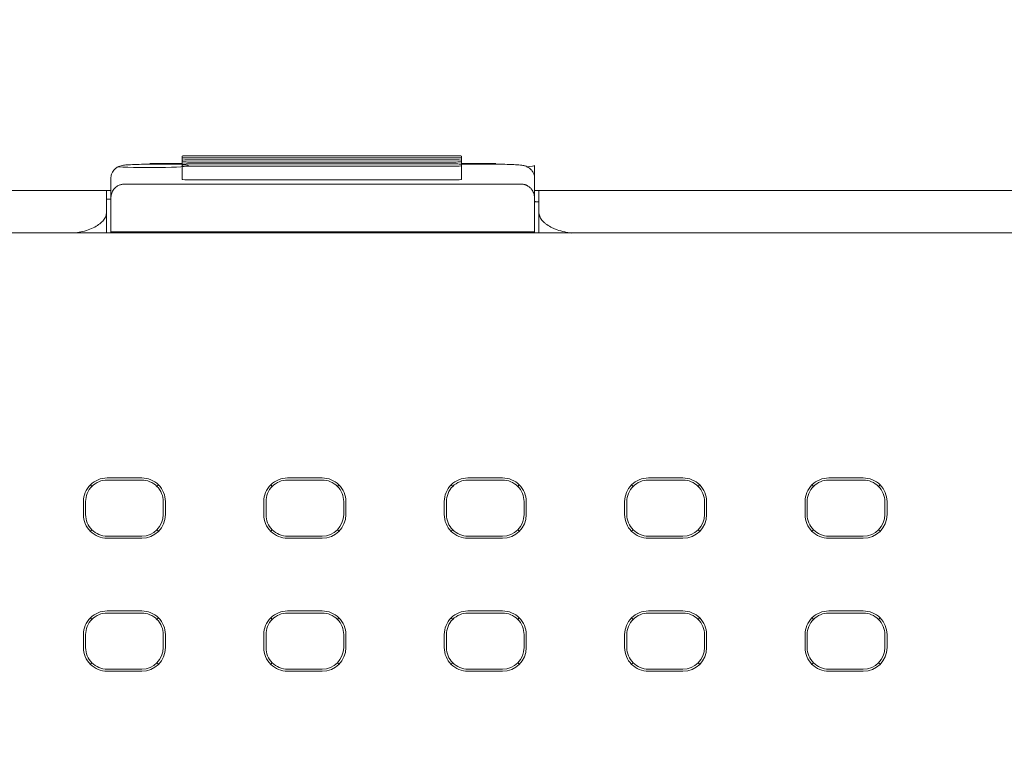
# Model space of a CAD drawing. Header units: millimetres. Extents: x -1114 to 1396, y -630 to 631.
# Tile 333 of 656: x -442 to -419, y 485 to 502. Entities that reach past the tile are written whole.
import ezdxf

# ---------------------------------------------------------------- set-up
doc = ezdxf.new("R2010")
doc.units = ezdxf.units.MM
doc.header["$MEASUREMENT"] = 0

msp = doc.modelspace()

# ---------------------------------------------------------------- linework, layer by layer
at = {"lineweight": 18}
for points, knots in [([(1038.9843, -629.7647), (1038.9843, -629.7647), (-1111.4882, -629.7647), (-1111.4882, -629.7647), (-1111.4882, -629.7647), (-1111.4882, -629.7647), (-1111.4882, 630.7883), (-1111.4882, 630.7883), (-1111.4882, 630.7883), (-1111.4882, 630.7883), (1038.9843, 630.7883), (1038.9843, 630.7883)], [0, 0, 0, 0, 0.3333333, 0.3333333, 0.3333333, 0.3333333, 0.6666667, 0.6666667, 0.6666667, 0.6666667, 1, 1, 1, 1]), ([(-437.6456, 498.7459), (-437.6987, 498.7459), (-437.7496, 498.7448), (-437.7871, 498.7428), (-437.7871, 498.7428), (-437.8246, 498.7409), (-437.8456, 498.7382), (-437.8456, 498.7354)], [0, 0, 0, 0, 0.5, 0.5, 0.5, 0.5, 1, 1, 1, 1]), ([(-437.8456, 498.704), (-437.8456, 498.7013), (-437.8246, 498.6986), (-437.7871, 498.6966), (-437.7871, 498.6966), (-437.7496, 498.6947), (-437.6987, 498.6936), (-437.6456, 498.6936)], [0, 0, 0, 0, 0.5, 0.5, 0.5, 0.5, 1, 1, 1, 1]), ([(-437.6456, 498.6512), (-437.6987, 498.6512), (-437.7496, 498.6501), (-437.7871, 498.6481), (-437.7871, 498.6481), (-437.8246, 498.6462), (-437.8456, 498.6435), (-437.8456, 498.6407)], [0, 0, 0, 0, 0.5, 0.5, 0.5, 0.5, 1, 1, 1, 1]), ([(-437.8456, 498.6093), (-437.8456, 498.6066), (-437.8246, 498.6039), (-437.7871, 498.6019), (-437.7871, 498.6019), (-437.7496, 498.6), (-437.6987, 498.5989), (-437.6456, 498.5989)], [0, 0, 0, 0, 0.5, 0.5, 0.5, 0.5, 1, 1, 1, 1]), ([(-431.3709, 498.7354), (-431.3709, 498.7382), (-431.3919, 498.7409), (-431.4294, 498.7428), (-431.4294, 498.7428), (-431.467, 498.7448), (-431.5178, 498.7459), (-431.5709, 498.7459)], [0, 0, 0, 0, 0.5, 0.5, 0.5, 0.5, 1, 1, 1, 1]), ([(-431.5709, 498.6936), (-431.5178, 498.6936), (-431.467, 498.6947), (-431.4294, 498.6966), (-431.4294, 498.6966), (-431.3919, 498.6986), (-431.3709, 498.7013), (-431.3709, 498.704)], [0, 0, 0, 0, 0.5, 0.5, 0.5, 0.5, 1, 1, 1, 1]), ([(-431.3709, 498.6407), (-431.3709, 498.6435), (-431.3919, 498.6462), (-431.4294, 498.6481), (-431.4294, 498.6481), (-431.467, 498.6501), (-431.5178, 498.6512), (-431.5709, 498.6512)], [0, 0, 0, 0, 0.5, 0.5, 0.5, 0.5, 1, 1, 1, 1]), ([(-431.5709, 498.5989), (-431.5178, 498.5989), (-431.467, 498.6), (-431.4294, 498.6019), (-431.4294, 498.6019), (-431.3919, 498.6039), (-431.3709, 498.6066), (-431.3709, 498.6093)], [0, 0, 0, 0, 0.5, 0.5, 0.5, 0.5, 1, 1, 1, 1]), ([(-438.5995, 498.5484), (-438.6449, 498.5484), (-438.689, 498.5481), (-438.7324, 498.5476), (-438.7324, 498.5476), (-438.8086, 498.5467), (-438.8828, 498.5451), (-438.9491, 498.5427), (-438.9491, 498.5427), (-439.0181, 498.5401), (-439.0785, 498.5367), (-439.1266, 498.5331), (-439.1266, 498.5331), (-439.1671, 498.5301), (-439.1987, 498.5269), (-439.2375, 498.5193), (-439.2375, 498.5193), (-439.254, 498.5161), (-439.2718, 498.5121), (-439.2932, 498.5043), (-439.2932, 498.5043), (-439.3107, 498.498), (-439.3306, 498.4893), (-439.3499, 498.4779), (-439.3499, 498.4779), (-439.373, 498.4643), (-439.3953, 498.4469), (-439.4148, 498.4267), (-439.4148, 498.4267), (-439.4373, 498.4033), (-439.4562, 498.3762), (-439.4702, 498.3465), (-439.4702, 498.3465), (-439.4857, 498.314), (-439.4953, 498.2784), (-439.4984, 498.2427), (-439.4984, 498.2427), (-439.4991, 498.2341), (-439.4995, 498.2256), (-439.4995, 498.217)], [0, 0, 0, 0, 0.1, 0.1, 0.1, 0.1, 0.2, 0.2, 0.2, 0.2, 0.3, 0.3, 0.3, 0.3, 0.4, 0.4, 0.4, 0.4, 0.5, 0.5, 0.5, 0.5, 0.6, 0.6, 0.6, 0.6, 0.7, 0.7, 0.7, 0.7, 0.8, 0.8, 0.8, 0.8, 0.9, 0.9, 0.9, 0.9, 1, 1, 1, 1]), ([(-439.3257, 498.4887), (-439.0752, 498.4708), (-438.6197, 498.4645), (-438.2324, 498.4735), (-438.2324, 498.4735), (-437.8451, 498.4826), (-437.6312, 498.5046), (-437.7189, 498.5263), (-437.7189, 498.5263), (-437.8067, 498.548), (-438.1723, 498.5636), (-438.5964, 498.5637)], [0, 0, 0, 0, 0.3333333, 0.3333333, 0.3333333, 0.3333333, 0.6666667, 0.6666667, 0.6666667, 0.6666667, 1, 1, 1, 1]), ([(-437.6456, 498.5565), (-437.6987, 498.5565), (-437.7496, 498.5554), (-437.7871, 498.5534), (-437.7871, 498.5534), (-437.8246, 498.5515), (-437.8456, 498.5488), (-437.8456, 498.546)], [0, 0, 0, 0, 0.5, 0.5, 0.5, 0.5, 1, 1, 1, 1]), ([(-437.8456, 498.5146), (-437.8456, 498.5119), (-437.8246, 498.5092), (-437.7871, 498.5072), (-437.7871, 498.5072), (-437.7496, 498.5053), (-437.6987, 498.5042), (-437.6456, 498.5042)], [0, 0, 0, 0, 0.5, 0.5, 0.5, 0.5, 1, 1, 1, 1]), ([(-431.3709, 498.546), (-431.3709, 498.5488), (-431.3919, 498.5515), (-431.4294, 498.5534), (-431.4294, 498.5534), (-431.467, 498.5554), (-431.5178, 498.5565), (-431.5709, 498.5565)], [0, 0, 0, 0, 0.5, 0.5, 0.5, 0.5, 1, 1, 1, 1]), ([(-431.5709, 498.5042), (-431.5178, 498.5042), (-431.467, 498.5053), (-431.4294, 498.5072), (-431.4294, 498.5072), (-431.3919, 498.5092), (-431.3709, 498.5119), (-431.3709, 498.5146)], [0, 0, 0, 0, 0.5, 0.5, 0.5, 0.5, 1, 1, 1, 1]), ([(-429.6779, 498.217), (-429.6785, 498.2582), (-429.6859, 498.2963), (-429.7008, 498.3323), (-429.7008, 498.3323), (-429.712, 498.3594), (-429.7275, 498.3852), (-429.7461, 498.408), (-429.7461, 498.408), (-429.7618, 498.4273), (-429.7798, 498.4445), (-429.7993, 498.4591), (-429.7993, 498.4591), (-429.8161, 498.4717), (-429.8341, 498.4824), (-429.8516, 498.4908), (-429.8516, 498.4908), (-429.8665, 498.498), (-429.8812, 498.5035), (-429.8944, 498.5078), (-429.8944, 498.5078), (-429.9072, 498.5119), (-429.9186, 498.5147), (-429.9291, 498.5171), (-429.9291, 498.5171), (-429.9452, 498.5206), (-429.9591, 498.5229), (-429.9735, 498.5249), (-429.9735, 498.5249), (-430.0152, 498.5308), (-430.0609, 498.5345), (-430.1178, 498.5376), (-430.1178, 498.5376), (-430.1735, 498.5408), (-430.2401, 498.5434), (-430.313, 498.5452), (-430.313, 498.5452), (-430.3828, 498.547), (-430.4585, 498.548), (-430.5344, 498.5483), (-430.5344, 498.5483), (-430.5489, 498.5483), (-430.5633, 498.5484), (-430.5779, 498.5484)], [0, 0, 0, 0, 0.0909091, 0.0909091, 0.0909091, 0.0909091, 0.1818182, 0.1818182, 0.1818182, 0.1818182, 0.2727273, 0.2727273, 0.2727273, 0.2727273, 0.3636364, 0.3636364, 0.3636364, 0.3636364, 0.4545455, 0.4545455, 0.4545455, 0.4545455, 0.5454545, 0.5454545, 0.5454545, 0.5454545, 0.6363636, 0.6363636, 0.6363636, 0.6363636, 0.7272727, 0.7272727, 0.7272727, 0.7272727, 0.8181818, 0.8181818, 0.8181818, 0.8181818, 0.9090909, 0.9090909, 0.9090909, 0.9090909, 1, 1, 1, 1]), ([(-437.8456, 498.1965), (-437.8456, 498.1937), (-437.8246, 498.1911), (-437.7871, 498.1891), (-437.7871, 498.1891), (-437.7496, 498.1871), (-437.6987, 498.186), (-437.6456, 498.186)], [0, 0, 0, 0, 0.5, 0.5, 0.5, 0.5, 1, 1, 1, 1]), ([(-431.5709, 498.186), (-431.5178, 498.186), (-431.467, 498.1871), (-431.4294, 498.1891), (-431.4294, 498.1891), (-431.3919, 498.191), (-431.3709, 498.1937), (-431.3709, 498.1965)], [0, 0, 0, 0, 0.5, 0.5, 0.5, 0.5, 1, 1, 1, 1]), ([(-439.1995, 498.0851), (-439.21, 498.0848), (-439.2205, 498.0844), (-439.2308, 498.0834), (-439.2308, 498.0834), (-439.2414, 498.0822), (-439.2517, 498.0803), (-439.2616, 498.078), (-439.2616, 498.078), (-439.2722, 498.0755), (-439.2824, 498.0724), (-439.2919, 498.069), (-439.2919, 498.069), (-439.3045, 498.0645), (-439.3162, 498.0594), (-439.327, 498.0538), (-439.327, 498.0538), (-439.339, 498.0475), (-439.3499, 498.0408), (-439.36, 498.0338), (-439.36, 498.0338), (-439.3979, 498.0073), (-439.4238, 497.977), (-439.444, 497.946), (-439.444, 497.946), (-439.4633, 497.9162), (-439.4773, 497.8857), (-439.4856, 497.855), (-439.4856, 497.855), (-439.4946, 497.8216), (-439.497, 497.7879), (-439.4995, 497.7542)], [0, 0, 0, 0, 0.125, 0.125, 0.125, 0.125, 0.25, 0.25, 0.25, 0.25, 0.375, 0.375, 0.375, 0.375, 0.5, 0.5, 0.5, 0.5, 0.625, 0.625, 0.625, 0.625, 0.75, 0.75, 0.75, 0.75, 0.875, 0.875, 0.875, 0.875, 1, 1, 1, 1]), ([(-429.6779, 497.7541), (-429.6779, 497.7867), (-429.6822, 497.8189), (-429.691, 497.8508), (-429.691, 497.8508), (-429.6954, 497.8667), (-429.7009, 497.8825), (-429.7078, 497.8982), (-429.7078, 497.8982), (-429.7147, 497.9139), (-429.7229, 497.9294), (-429.7327, 497.9449), (-429.7327, 497.9449), (-429.7377, 497.9526), (-429.743, 497.9603), (-429.7489, 497.9679), (-429.7489, 497.9679), (-429.7547, 497.9756), (-429.7611, 497.9832), (-429.768, 497.9906), (-429.768, 497.9906), (-429.7749, 497.9981), (-429.7824, 498.0054), (-429.7905, 498.0126), (-429.7905, 498.0126), (-429.7986, 498.0197), (-429.8074, 498.0267), (-429.8169, 498.0334), (-429.8169, 498.0334), (-429.8265, 498.0401), (-429.8367, 498.0465), (-429.848, 498.0525), (-429.848, 498.0525), (-429.8537, 498.0555), (-429.8596, 498.0584), (-429.8658, 498.0611), (-429.8658, 498.0611), (-429.872, 498.0639), (-429.8784, 498.0665), (-429.8852, 498.0689), (-429.8852, 498.0689), (-429.8919, 498.0713), (-429.8989, 498.0736), (-429.9062, 498.0755), (-429.9062, 498.0755), (-429.9135, 498.0775), (-429.9211, 498.0793), (-429.9289, 498.0807), (-429.9289, 498.0807), (-429.9367, 498.0821), (-429.9447, 498.0832), (-429.9529, 498.084), (-429.9529, 498.084), (-429.9611, 498.0847), (-429.9695, 498.0851), (-429.9779, 498.0851)], [0, 0, 0, 0, 0.0714286, 0.0714286, 0.0714286, 0.0714286, 0.1428571, 0.1428571, 0.1428571, 0.1428571, 0.2142857, 0.2142857, 0.2142857, 0.2142857, 0.2857143, 0.2857143, 0.2857143, 0.2857143, 0.3571429, 0.3571429, 0.3571429, 0.3571429, 0.4285714, 0.4285714, 0.4285714, 0.4285714, 0.5, 0.5, 0.5, 0.5, 0.5714286, 0.5714286, 0.5714286, 0.5714286, 0.6428571, 0.6428571, 0.6428571, 0.6428571, 0.7142857, 0.7142857, 0.7142857, 0.7142857, 0.7857143, 0.7857143, 0.7857143, 0.7857143, 0.8571429, 0.8571429, 0.8571429, 0.8571429, 0.9285714, 0.9285714, 0.9285714, 0.9285714, 1, 1, 1, 1]), ([(-409.0932, 497.9363), (-409.5757, 497.9363), (-410.052, 497.9363), (-410.538, 497.9363), (-410.538, 497.9363), (-411.024, 497.9363), (-411.5198, 497.9363), (-411.9837, 497.9363), (-411.9837, 497.9363), (-412.4476, 497.9363), (-412.8796, 497.9363), (-413.3117, 497.9363), (-413.3117, 497.9363), (-418.6172, 497.9363), (-423.9255, 497.9363), (-429.2358, 497.9363), (-429.2358, 497.9363), (-429.3498, 497.9363), (-429.4639, 497.9363), (-429.5779, 497.9363)], [0, 0, 0, 0, 0.2, 0.2, 0.2, 0.2, 0.4, 0.4, 0.4, 0.4, 0.6, 0.6, 0.6, 0.6, 0.8, 0.8, 0.8, 0.8, 1, 1, 1, 1]), ([(-429.5779, 497.4363), (-429.5779, 497.4432), (-429.5779, 497.4501), (-429.5779, 497.4571), (-429.5779, 497.4571), (-429.5779, 497.6168), (-429.5779, 497.7765), (-429.5779, 497.9363)], [0, 0, 0, 0, 0.5, 0.5, 0.5, 0.5, 1, 1, 1, 1]), ([(-429.6779, 497.7541), (-429.6779, 497.4968), (-429.6779, 497.2394), (-429.6779, 496.982), (-429.6779, 496.982), (-429.6779, 496.982), (-429.6779, 496.982), (-429.6779, 496.982)], [0, 0, 0, 0, 0.5, 0.5, 0.5, 0.5, 1, 1, 1, 1]), ([(-429.6752, 497.6817), (-429.6679, 497.6812), (-429.661, 497.6808), (-429.6545, 497.6805), (-429.6545, 497.6805), (-429.6295, 497.679), (-429.6104, 497.6778), (-429.5974, 497.6771), (-429.5974, 497.6771), (-429.5942, 497.6769), (-429.5914, 497.6767), (-429.5889, 497.6766), (-429.5889, 497.6766), (-429.5865, 497.6764), (-429.5844, 497.6763), (-429.5828, 497.6762), (-429.5828, 497.6762), (-429.5796, 497.676), (-429.5779, 497.6759), (-429.5779, 497.6759)], [0, 0, 0, 0, 0.2, 0.2, 0.2, 0.2, 0.4, 0.4, 0.4, 0.4, 0.6, 0.6, 0.6, 0.6, 0.8, 0.8, 0.8, 0.8, 1, 1, 1, 1]), ([(-440.3274, 496.955), (-440.3098, 496.9575), (-440.2924, 496.9603), (-440.2752, 496.9632), (-440.2752, 496.9632), (-440.2489, 496.9678), (-440.223, 496.9728), (-440.1977, 496.9784), (-440.1977, 496.9784), (-440.1362, 496.9919), (-440.0777, 497.0083), (-440.0238, 497.0273), (-440.0238, 497.0273), (-439.9687, 497.0467), (-439.9184, 497.0687), (-439.8731, 497.0926), (-439.8731, 497.0926), (-439.8287, 497.1161), (-439.7891, 497.1414), (-439.7553, 497.1681), (-439.7553, 497.1681), (-439.7207, 497.1953), (-439.6921, 497.224), (-439.6686, 497.2535), (-439.6686, 497.2535), (-439.6455, 497.2827), (-439.6274, 497.3128), (-439.6168, 497.3432), (-439.6168, 497.3432), (-439.606, 497.374), (-439.6027, 497.4051), (-439.5995, 497.4363)], [0, 0, 0, 0, 0.125, 0.125, 0.125, 0.125, 0.25, 0.25, 0.25, 0.25, 0.375, 0.375, 0.375, 0.375, 0.5, 0.5, 0.5, 0.5, 0.625, 0.625, 0.625, 0.625, 0.75, 0.75, 0.75, 0.75, 0.875, 0.875, 0.875, 0.875, 1, 1, 1, 1]), ([(-429.5779, 497.4363), (-429.5779, 497.4053), (-429.5722, 497.3745), (-429.5607, 497.3439), (-429.5607, 497.3439), (-429.5579, 497.3363), (-429.5546, 497.3286), (-429.551, 497.321), (-429.551, 497.321), (-429.5474, 497.3134), (-429.5434, 497.3058), (-429.539, 497.2982), (-429.539, 497.2982), (-429.5303, 497.283), (-429.5202, 497.2682), (-429.5087, 497.2535), (-429.5087, 497.2535), (-429.4972, 497.2388), (-429.4843, 497.2244), (-429.4699, 497.2102), (-429.4699, 497.2102), (-429.4627, 497.2031), (-429.4552, 497.1961), (-429.4473, 497.1892), (-429.4473, 497.1892), (-429.4394, 497.1822), (-429.4311, 497.1753), (-429.4225, 497.1685), (-429.4225, 497.1685), (-429.3881, 497.1414), (-429.3487, 497.116), (-429.304, 497.0925), (-429.304, 497.0925), (-429.2817, 497.0807), (-429.258, 497.0693), (-429.233, 497.0585), (-429.233, 497.0585), (-429.2205, 497.053), (-429.2076, 497.0477), (-429.1945, 497.0426), (-429.1945, 497.0426), (-429.1814, 497.0375), (-429.168, 497.0325), (-429.1545, 497.0277), (-429.1545, 497.0277), (-429.1002, 497.0086), (-429.042, 496.9921), (-428.9798, 496.9784), (-428.9798, 496.9784), (-428.9643, 496.975), (-428.9484, 496.9718), (-428.9324, 496.9687), (-428.9324, 496.9687), (-428.9163, 496.9657), (-428.8999, 496.9628), (-428.8835, 496.9602), (-428.8835, 496.9602), (-428.8668, 496.9575), (-428.8499, 496.955), (-428.8329, 496.9528)], [0, 0, 0, 0, 0.0666667, 0.0666667, 0.0666667, 0.0666667, 0.1333333, 0.1333333, 0.1333333, 0.1333333, 0.2, 0.2, 0.2, 0.2, 0.2666667, 0.2666667, 0.2666667, 0.2666667, 0.3333333, 0.3333333, 0.3333333, 0.3333333, 0.4, 0.4, 0.4, 0.4, 0.4666667, 0.4666667, 0.4666667, 0.4666667, 0.5333333, 0.5333333, 0.5333333, 0.5333333, 0.6, 0.6, 0.6, 0.6, 0.6666667, 0.6666667, 0.6666667, 0.6666667, 0.7333333, 0.7333333, 0.7333333, 0.7333333, 0.8, 0.8, 0.8, 0.8, 0.8666667, 0.8666667, 0.8666667, 0.8666667, 0.9333333, 0.9333333, 0.9333333, 0.9333333, 1, 1, 1, 1]), ([(-439.5839, 491.2785), (-439.7297, 491.2785), (-439.8697, 491.2205), (-439.9728, 491.1174), (-439.9728, 491.1174), (-440.076, 491.0142), (-440.1339, 490.8743), (-440.1339, 490.7284)], [0, 0, 0, 0, 0.5, 0.5, 0.5, 0.5, 1, 1, 1, 1]), ([(-439.5839, 491.2284), (-439.7165, 491.2284), (-439.8436, 491.1757), (-439.9374, 491.082), (-439.9374, 491.082), (-440.0312, 490.9882), (-440.0839, 490.861), (-440.0839, 490.7284)], [0, 0, 0, 0, 0.5, 0.5, 0.5, 0.5, 1, 1, 1, 1]), ([(-438.2338, 490.7284), (-438.2338, 490.8743), (-438.2917, 491.0142), (-438.3949, 491.1174), (-438.3949, 491.1174), (-438.4981, 491.2205), (-438.638, 491.2785), (-438.7839, 491.2785)], [0, 0, 0, 0, 0.5, 0.5, 0.5, 0.5, 1, 1, 1, 1]), ([(-438.2839, 490.7284), (-438.2839, 490.861), (-438.3365, 490.9882), (-438.4303, 491.082), (-438.4303, 491.082), (-438.5241, 491.1757), (-438.6512, 491.2284), (-438.7839, 491.2284)], [0, 0, 0, 0, 0.5, 0.5, 0.5, 0.5, 1, 1, 1, 1]), ([(-435.403, 491.2785), (-435.5489, 491.2785), (-435.6888, 491.2205), (-435.792, 491.1174), (-435.792, 491.1174), (-435.8951, 491.0142), (-435.9531, 490.8743), (-435.9531, 490.7284)], [0, 0, 0, 0, 0.5, 0.5, 0.5, 0.5, 1, 1, 1, 1]), ([(-435.403, 491.2284), (-435.5356, 491.2284), (-435.6628, 491.1757), (-435.7566, 491.082), (-435.7566, 491.082), (-435.8503, 490.9882), (-435.903, 490.861), (-435.903, 490.7284)], [0, 0, 0, 0, 0.5, 0.5, 0.5, 0.5, 1, 1, 1, 1]), ([(-434.0529, 490.7284), (-434.0529, 490.8743), (-434.1109, 491.0142), (-434.214, 491.1174), (-434.214, 491.1174), (-434.3172, 491.2205), (-434.4571, 491.2785), (-434.603, 491.2785)], [0, 0, 0, 0, 0.5, 0.5, 0.5, 0.5, 1, 1, 1, 1]), ([(-434.103, 490.7284), (-434.103, 490.861), (-434.1557, 490.9882), (-434.2494, 491.082), (-434.2494, 491.082), (-434.3432, 491.1757), (-434.4704, 491.2284), (-434.603, 491.2284)], [0, 0, 0, 0, 0.5, 0.5, 0.5, 0.5, 1, 1, 1, 1]), ([(-431.2221, 491.2785), (-431.368, 491.2785), (-431.5079, 491.2205), (-431.6111, 491.1174), (-431.6111, 491.1174), (-431.7143, 491.0142), (-431.7722, 490.8743), (-431.7722, 490.7284)], [0, 0, 0, 0, 0.5, 0.5, 0.5, 0.5, 1, 1, 1, 1]), ([(-431.2221, 491.2284), (-431.3548, 491.2284), (-431.4819, 491.1757), (-431.5757, 491.082), (-431.5757, 491.082), (-431.6695, 490.9882), (-431.7221, 490.861), (-431.7221, 490.7284)], [0, 0, 0, 0, 0.5, 0.5, 0.5, 0.5, 1, 1, 1, 1]), ([(-429.8721, 490.7284), (-429.8721, 490.8743), (-429.93, 491.0142), (-430.0332, 491.1174), (-430.0332, 491.1174), (-430.1363, 491.2205), (-430.2763, 491.2785), (-430.4221, 491.2785)], [0, 0, 0, 0, 0.5, 0.5, 0.5, 0.5, 1, 1, 1, 1]), ([(-429.9221, 490.7284), (-429.9221, 490.861), (-429.9748, 490.9882), (-430.0686, 491.082), (-430.0686, 491.082), (-430.1624, 491.1757), (-430.2895, 491.2284), (-430.4221, 491.2284)], [0, 0, 0, 0, 0.5, 0.5, 0.5, 0.5, 1, 1, 1, 1]), ([(-427.0413, 491.2785), (-427.1872, 491.2785), (-427.3271, 491.2205), (-427.4302, 491.1174), (-427.4302, 491.1174), (-427.5334, 491.0142), (-427.5914, 490.8743), (-427.5914, 490.7284)], [0, 0, 0, 0, 0.5, 0.5, 0.5, 0.5, 1, 1, 1, 1]), ([(-427.0413, 491.2284), (-427.1739, 491.2284), (-427.3011, 491.1757), (-427.3948, 491.082), (-427.3948, 491.082), (-427.4886, 490.9882), (-427.5413, 490.861), (-427.5413, 490.7284)], [0, 0, 0, 0, 0.5, 0.5, 0.5, 0.5, 1, 1, 1, 1]), ([(-425.6912, 490.7284), (-425.6912, 490.8743), (-425.7492, 491.0142), (-425.8523, 491.1174), (-425.8523, 491.1174), (-425.9555, 491.2205), (-426.0954, 491.2785), (-426.2413, 491.2785)], [0, 0, 0, 0, 0.5, 0.5, 0.5, 0.5, 1, 1, 1, 1]), ([(-425.7413, 490.7284), (-425.7413, 490.861), (-425.794, 490.9882), (-425.8877, 491.082), (-425.8877, 491.082), (-425.9815, 491.1757), (-426.1087, 491.2284), (-426.2413, 491.2284)], [0, 0, 0, 0, 0.5, 0.5, 0.5, 0.5, 1, 1, 1, 1]), ([(-422.8604, 491.2785), (-423.0063, 491.2785), (-423.1462, 491.2205), (-423.2494, 491.1174), (-423.2494, 491.1174), (-423.3525, 491.0142), (-423.4105, 490.8743), (-423.4105, 490.7284)], [0, 0, 0, 0, 0.5, 0.5, 0.5, 0.5, 1, 1, 1, 1]), ([(-422.8604, 491.2284), (-422.993, 491.2284), (-423.1202, 491.1757), (-423.214, 491.082), (-423.214, 491.082), (-423.3078, 490.9882), (-423.3604, 490.861), (-423.3604, 490.7284)], [0, 0, 0, 0, 0.5, 0.5, 0.5, 0.5, 1, 1, 1, 1]), ([(-421.5104, 490.7284), (-421.5104, 490.8743), (-421.5683, 491.0142), (-421.6715, 491.1174), (-421.6715, 491.1174), (-421.7746, 491.2205), (-421.9145, 491.2785), (-422.0604, 491.2785)], [0, 0, 0, 0, 0.5, 0.5, 0.5, 0.5, 1, 1, 1, 1]), ([(-421.5604, 490.7284), (-421.5604, 490.861), (-421.6131, 490.9882), (-421.7069, 491.082), (-421.7069, 491.082), (-421.8006, 491.1757), (-421.9278, 491.2284), (-422.0604, 491.2284)], [0, 0, 0, 0, 0.5, 0.5, 0.5, 0.5, 1, 1, 1, 1]), ([(-440.1339, 490.4284), (-440.1339, 490.2825), (-440.076, 490.1426), (-439.9728, 490.0395), (-439.9728, 490.0395), (-439.8697, 489.9363), (-439.7297, 489.8783), (-439.5839, 489.8783)], [0, 0, 0, 0, 0.5, 0.5, 0.5, 0.5, 1, 1, 1, 1]), ([(-440.0839, 490.4284), (-440.0839, 490.2958), (-440.0312, 490.1686), (-439.9374, 490.0749), (-439.9374, 490.0749), (-439.8436, 489.9811), (-439.7165, 489.9284), (-439.5839, 489.9284)], [0, 0, 0, 0, 0.5, 0.5, 0.5, 0.5, 1, 1, 1, 1]), ([(-435.9531, 490.4284), (-435.9531, 490.2825), (-435.8951, 490.1426), (-435.792, 490.0395), (-435.792, 490.0395), (-435.6888, 489.9363), (-435.5489, 489.8783), (-435.403, 489.8783)], [0, 0, 0, 0, 0.5, 0.5, 0.5, 0.5, 1, 1, 1, 1]), ([(-435.903, 490.4284), (-435.903, 490.2958), (-435.8503, 490.1686), (-435.7566, 490.0749), (-435.7566, 490.0749), (-435.6628, 489.9811), (-435.5356, 489.9284), (-435.403, 489.9284)], [0, 0, 0, 0, 0.5, 0.5, 0.5, 0.5, 1, 1, 1, 1]), ([(-431.7722, 490.4284), (-431.7722, 490.2825), (-431.7143, 490.1426), (-431.6111, 490.0395), (-431.6111, 490.0395), (-431.5079, 489.9363), (-431.368, 489.8783), (-431.2221, 489.8783)], [0, 0, 0, 0, 0.5, 0.5, 0.5, 0.5, 1, 1, 1, 1]), ([(-431.7221, 490.4284), (-431.7221, 490.2958), (-431.6695, 490.1686), (-431.5757, 490.0749), (-431.5757, 490.0749), (-431.4819, 489.9811), (-431.3548, 489.9284), (-431.2221, 489.9284)], [0, 0, 0, 0, 0.5, 0.5, 0.5, 0.5, 1, 1, 1, 1]), ([(-427.5914, 490.4284), (-427.5914, 490.2825), (-427.5334, 490.1426), (-427.4302, 490.0395), (-427.4302, 490.0395), (-427.3271, 489.9363), (-427.1872, 489.8783), (-427.0413, 489.8783)], [0, 0, 0, 0, 0.5, 0.5, 0.5, 0.5, 1, 1, 1, 1]), ([(-427.5413, 490.4284), (-427.5413, 490.2958), (-427.4886, 490.1686), (-427.3948, 490.0749), (-427.3948, 490.0749), (-427.3011, 489.9811), (-427.1739, 489.9284), (-427.0413, 489.9284)], [0, 0, 0, 0, 0.5, 0.5, 0.5, 0.5, 1, 1, 1, 1]), ([(-423.4105, 490.4284), (-423.4105, 490.2825), (-423.3525, 490.1426), (-423.2494, 490.0395), (-423.2494, 490.0395), (-423.1462, 489.9363), (-423.0063, 489.8783), (-422.8604, 489.8783)], [0, 0, 0, 0, 0.5, 0.5, 0.5, 0.5, 1, 1, 1, 1]), ([(-423.3604, 490.4284), (-423.3604, 490.2958), (-423.3078, 490.1686), (-423.214, 490.0749), (-423.214, 490.0749), (-423.1202, 489.9811), (-422.993, 489.9284), (-422.8604, 489.9284)], [0, 0, 0, 0, 0.5, 0.5, 0.5, 0.5, 1, 1, 1, 1]), ([(-439.5839, 488.196), (-439.7297, 488.196), (-439.8697, 488.138), (-439.9728, 488.0349), (-439.9728, 488.0349), (-440.076, 487.9317), (-440.1339, 487.7918), (-440.1339, 487.6459)], [0, 0, 0, 0, 0.5, 0.5, 0.5, 0.5, 1, 1, 1, 1]), ([(-439.5839, 488.1459), (-439.7165, 488.1459), (-439.8436, 488.0932), (-439.9374, 487.9995), (-439.9374, 487.9995), (-440.0312, 487.9057), (-440.0839, 487.7785), (-440.0839, 487.6459)], [0, 0, 0, 0, 0.5, 0.5, 0.5, 0.5, 1, 1, 1, 1]), ([(-438.2338, 487.6459), (-438.2338, 487.7918), (-438.2917, 487.9317), (-438.3949, 488.0349), (-438.3949, 488.0349), (-438.4981, 488.138), (-438.638, 488.196), (-438.7839, 488.196)], [0, 0, 0, 0, 0.5, 0.5, 0.5, 0.5, 1, 1, 1, 1]), ([(-438.2839, 487.6459), (-438.2839, 487.7785), (-438.3365, 487.9057), (-438.4303, 487.9995), (-438.4303, 487.9995), (-438.5241, 488.0932), (-438.6512, 488.1459), (-438.7839, 488.1459)], [0, 0, 0, 0, 0.5, 0.5, 0.5, 0.5, 1, 1, 1, 1]), ([(-435.403, 488.196), (-435.5489, 488.196), (-435.6888, 488.138), (-435.792, 488.0349), (-435.792, 488.0349), (-435.8951, 487.9317), (-435.9531, 487.7918), (-435.9531, 487.6459)], [0, 0, 0, 0, 0.5, 0.5, 0.5, 0.5, 1, 1, 1, 1]), ([(-435.403, 488.1459), (-435.5356, 488.1459), (-435.6628, 488.0932), (-435.7566, 487.9995), (-435.7566, 487.9995), (-435.8503, 487.9057), (-435.903, 487.7785), (-435.903, 487.6459)], [0, 0, 0, 0, 0.5, 0.5, 0.5, 0.5, 1, 1, 1, 1]), ([(-434.0529, 487.6459), (-434.0529, 487.7918), (-434.1109, 487.9317), (-434.214, 488.0349), (-434.214, 488.0349), (-434.3172, 488.138), (-434.4571, 488.196), (-434.603, 488.196)], [0, 0, 0, 0, 0.5, 0.5, 0.5, 0.5, 1, 1, 1, 1]), ([(-434.103, 487.6459), (-434.103, 487.7785), (-434.1557, 487.9057), (-434.2494, 487.9995), (-434.2494, 487.9995), (-434.3432, 488.0932), (-434.4704, 488.1459), (-434.603, 488.1459)], [0, 0, 0, 0, 0.5, 0.5, 0.5, 0.5, 1, 1, 1, 1]), ([(-431.2221, 488.196), (-431.368, 488.196), (-431.5079, 488.138), (-431.6111, 488.0349), (-431.6111, 488.0349), (-431.7143, 487.9317), (-431.7722, 487.7918), (-431.7722, 487.6459)], [0, 0, 0, 0, 0.5, 0.5, 0.5, 0.5, 1, 1, 1, 1]), ([(-431.2221, 488.1459), (-431.3548, 488.1459), (-431.4819, 488.0932), (-431.5757, 487.9995), (-431.5757, 487.9995), (-431.6695, 487.9057), (-431.7221, 487.7785), (-431.7221, 487.6459)], [0, 0, 0, 0, 0.5, 0.5, 0.5, 0.5, 1, 1, 1, 1]), ([(-429.8721, 487.6459), (-429.8721, 487.7918), (-429.93, 487.9317), (-430.0332, 488.0349), (-430.0332, 488.0349), (-430.1363, 488.138), (-430.2763, 488.196), (-430.4221, 488.196)], [0, 0, 0, 0, 0.5, 0.5, 0.5, 0.5, 1, 1, 1, 1]), ([(-429.9221, 487.6459), (-429.9221, 487.7785), (-429.9748, 487.9057), (-430.0686, 487.9995), (-430.0686, 487.9995), (-430.1624, 488.0932), (-430.2895, 488.1459), (-430.4221, 488.1459)], [0, 0, 0, 0, 0.5, 0.5, 0.5, 0.5, 1, 1, 1, 1]), ([(-427.0413, 488.196), (-427.1872, 488.196), (-427.3271, 488.138), (-427.4302, 488.0349), (-427.4302, 488.0349), (-427.5334, 487.9317), (-427.5914, 487.7918), (-427.5914, 487.6459)], [0, 0, 0, 0, 0.5, 0.5, 0.5, 0.5, 1, 1, 1, 1]), ([(-427.0413, 488.1459), (-427.1739, 488.1459), (-427.3011, 488.0932), (-427.3948, 487.9995), (-427.3948, 487.9995), (-427.4886, 487.9057), (-427.5413, 487.7785), (-427.5413, 487.6459)], [0, 0, 0, 0, 0.5, 0.5, 0.5, 0.5, 1, 1, 1, 1]), ([(-425.6912, 487.6459), (-425.6912, 487.7918), (-425.7492, 487.9317), (-425.8523, 488.0349), (-425.8523, 488.0349), (-425.9555, 488.138), (-426.0954, 488.196), (-426.2413, 488.196)], [0, 0, 0, 0, 0.5, 0.5, 0.5, 0.5, 1, 1, 1, 1]), ([(-425.7413, 487.6459), (-425.7413, 487.7785), (-425.794, 487.9057), (-425.8877, 487.9995), (-425.8877, 487.9995), (-425.9815, 488.0932), (-426.1087, 488.1459), (-426.2413, 488.1459)], [0, 0, 0, 0, 0.5, 0.5, 0.5, 0.5, 1, 1, 1, 1]), ([(-422.8604, 488.196), (-423.0063, 488.196), (-423.1462, 488.138), (-423.2494, 488.0349), (-423.2494, 488.0349), (-423.3525, 487.9317), (-423.4105, 487.7918), (-423.4105, 487.6459)], [0, 0, 0, 0, 0.5, 0.5, 0.5, 0.5, 1, 1, 1, 1]), ([(-422.8604, 488.1459), (-422.993, 488.1459), (-423.1202, 488.0932), (-423.214, 487.9995), (-423.214, 487.9995), (-423.3078, 487.9057), (-423.3604, 487.7785), (-423.3604, 487.6459)], [0, 0, 0, 0, 0.5, 0.5, 0.5, 0.5, 1, 1, 1, 1]), ([(-421.5104, 487.6459), (-421.5104, 487.7918), (-421.5683, 487.9317), (-421.6715, 488.0349), (-421.6715, 488.0349), (-421.7746, 488.138), (-421.9145, 488.196), (-422.0604, 488.196)], [0, 0, 0, 0, 0.5, 0.5, 0.5, 0.5, 1, 1, 1, 1]), ([(-421.5604, 487.6459), (-421.5604, 487.7785), (-421.6131, 487.9057), (-421.7069, 487.9995), (-421.7069, 487.9995), (-421.8006, 488.0932), (-421.9278, 488.1459), (-422.0604, 488.1459)], [0, 0, 0, 0, 0.5, 0.5, 0.5, 0.5, 1, 1, 1, 1]), ([(-440.1339, 487.3459), (-440.1339, 487.2), (-440.076, 487.0601), (-439.9728, 486.957), (-439.9728, 486.957), (-439.8697, 486.8538), (-439.7297, 486.7958), (-439.5839, 486.7958)], [0, 0, 0, 0, 0.5, 0.5, 0.5, 0.5, 1, 1, 1, 1]), ([(-440.0839, 487.3459), (-440.0839, 487.2133), (-440.0312, 487.0861), (-439.9374, 486.9924), (-439.9374, 486.9924), (-439.8436, 486.8986), (-439.7165, 486.8459), (-439.5839, 486.8459)], [0, 0, 0, 0, 0.5, 0.5, 0.5, 0.5, 1, 1, 1, 1]), ([(-435.9531, 487.3459), (-435.9531, 487.2), (-435.8951, 487.0601), (-435.792, 486.957), (-435.792, 486.957), (-435.6888, 486.8538), (-435.5489, 486.7958), (-435.403, 486.7958)], [0, 0, 0, 0, 0.5, 0.5, 0.5, 0.5, 1, 1, 1, 1]), ([(-435.903, 487.3459), (-435.903, 487.2133), (-435.8503, 487.0861), (-435.7566, 486.9924), (-435.7566, 486.9924), (-435.6628, 486.8986), (-435.5356, 486.8459), (-435.403, 486.8459)], [0, 0, 0, 0, 0.5, 0.5, 0.5, 0.5, 1, 1, 1, 1]), ([(-431.7722, 487.3459), (-431.7722, 487.2), (-431.7143, 487.0601), (-431.6111, 486.957), (-431.6111, 486.957), (-431.5079, 486.8538), (-431.368, 486.7958), (-431.2221, 486.7958)], [0, 0, 0, 0, 0.5, 0.5, 0.5, 0.5, 1, 1, 1, 1]), ([(-431.7221, 487.3459), (-431.7221, 487.2133), (-431.6695, 487.0861), (-431.5757, 486.9924), (-431.5757, 486.9924), (-431.4819, 486.8986), (-431.3548, 486.8459), (-431.2221, 486.8459)], [0, 0, 0, 0, 0.5, 0.5, 0.5, 0.5, 1, 1, 1, 1]), ([(-427.5914, 487.3459), (-427.5914, 487.2), (-427.5334, 487.0601), (-427.4302, 486.957), (-427.4302, 486.957), (-427.3271, 486.8538), (-427.1872, 486.7958), (-427.0413, 486.7958)], [0, 0, 0, 0, 0.5, 0.5, 0.5, 0.5, 1, 1, 1, 1]), ([(-427.5413, 487.3459), (-427.5413, 487.2133), (-427.4886, 487.0861), (-427.3948, 486.9924), (-427.3948, 486.9924), (-427.3011, 486.8986), (-427.1739, 486.8459), (-427.0413, 486.8459)], [0, 0, 0, 0, 0.5, 0.5, 0.5, 0.5, 1, 1, 1, 1]), ([(-423.4105, 487.3459), (-423.4105, 487.2), (-423.3525, 487.0601), (-423.2494, 486.957), (-423.2494, 486.957), (-423.1462, 486.8538), (-423.0063, 486.7958), (-422.8604, 486.7958)], [0, 0, 0, 0, 0.5, 0.5, 0.5, 0.5, 1, 1, 1, 1]), ([(-423.3604, 487.3459), (-423.3604, 487.2133), (-423.3078, 487.0861), (-423.214, 486.9924), (-423.214, 486.9924), (-423.1202, 486.8986), (-422.993, 486.8459), (-422.8604, 486.8459)], [0, 0, 0, 0, 0.5, 0.5, 0.5, 0.5, 1, 1, 1, 1])]:
    msp.add_open_spline(points, degree=3, knots=knots, dxfattribs=at)
for points in [[(-437.8456, 498.704), (-437.8456, 498.704), (-437.8456, 498.7354), (-437.8456, 498.7354)], [(-437.8456, 498.704), (-437.8456, 498.704), (-437.8456, 498.6407), (-437.8456, 498.6407)], [(-437.8456, 498.6407), (-437.8456, 498.6407), (-437.8456, 498.7039), (-437.8456, 498.7039)], [(-437.8456, 498.6093), (-437.8456, 498.6093), (-437.8456, 498.6407), (-437.8456, 498.6407)], [(-437.8456, 498.6093), (-437.8456, 498.6093), (-437.8456, 498.546), (-437.8456, 498.546)], [(-437.8456, 498.546), (-437.8456, 498.546), (-437.8456, 498.6092), (-437.8456, 498.6092)], [(-437.6456, 498.7459), (-437.6456, 498.7459), (-431.5709, 498.7459), (-431.5709, 498.7459)], [(-431.5709, 498.6936), (-431.5709, 498.6936), (-437.6456, 498.6936), (-437.6456, 498.6936)], [(-437.6456, 498.6512), (-437.6456, 498.6512), (-431.5709, 498.6512), (-431.5709, 498.6512)], [(-431.3709, 498.7354), (-431.3709, 498.7354), (-431.3709, 498.704), (-431.3709, 498.704)], [(-431.3709, 498.704), (-431.3709, 498.704), (-431.3709, 498.6407), (-431.3709, 498.6407)], [(-431.3709, 498.6407), (-431.3709, 498.6407), (-431.3709, 498.6093), (-431.3709, 498.6093)], [(-431.3709, 498.6093), (-431.3709, 498.6093), (-431.3709, 498.546), (-431.3709, 498.546)], [(-437.8456, 498.5484), (-437.8456, 498.5484), (-438.5995, 498.5484), (-438.5995, 498.5484)], [(-438.5995, 498.5484), (-438.5995, 498.5484), (-438.5995, 498.548), (-438.5995, 498.548)], [(-438.5964, 498.5637), (-438.5964, 498.5637), (-437.8425, 498.5637), (-437.8425, 498.5637)], [(-437.8456, 498.5146), (-437.8456, 498.5146), (-437.8456, 498.546), (-437.8456, 498.546)], [(-437.8456, 498.5146), (-437.8456, 498.5146), (-437.8456, 498.1965), (-437.8456, 498.1965)], [(-437.8456, 498.3554), (-437.8456, 498.3554), (-437.8456, 498.5145), (-437.8456, 498.5145)], [(-431.5709, 498.5989), (-431.5709, 498.5989), (-437.6456, 498.5989), (-437.6456, 498.5989)], [(-437.6456, 498.5565), (-437.6456, 498.5565), (-431.5709, 498.5565), (-431.5709, 498.5565)], [(-431.5709, 498.5042), (-431.5709, 498.5042), (-437.6456, 498.5042), (-437.6456, 498.5042)], [(-430.5779, 498.5484), (-430.5779, 498.5484), (-431.3709, 498.5484), (-431.3709, 498.5484)], [(-431.3709, 498.546), (-431.3709, 498.546), (-431.3709, 498.5146), (-431.3709, 498.5146)], [(-431.3709, 498.5146), (-431.3709, 498.5146), (-431.3709, 498.1965), (-431.3709, 498.1965)], [(-431.3679, 498.5637), (-431.3679, 498.5637), (-430.5749, 498.5637), (-430.5749, 498.5637)], [(-430.5749, 498.5637), (-430.5749, 498.5637), (-430.578, 498.5637), (-430.578, 498.5637)], [(-430.5779, 498.5484), (-430.5779, 498.5484), (-430.5779, 498.548), (-430.5779, 498.548)], [(-429.8647, 498.4878), (-429.7448, 498.496), (-429.6792, 498.506), (-429.6779, 498.5163)], [(-429.6779, 498.5163), (-429.6779, 498.5163), (-429.6779, 497.7581), (-429.6779, 497.7581)], [(-439.4995, 497.7542), (-439.4995, 497.7542), (-439.4995, 498.217), (-439.4995, 498.217)], [(-439.4995, 497.7563), (-439.4995, 497.7563), (-439.4995, 498.2169), (-439.4995, 498.2169)], [(-437.8456, 498.1964), (-437.8456, 498.1964), (-437.8456, 498.3554), (-437.8456, 498.3554)], [(-437.6456, 498.186), (-437.6456, 498.186), (-431.5709, 498.186), (-431.5709, 498.186)], [(-429.6779, 498.217), (-429.6779, 498.217), (-429.6779, 497.7541), (-429.6779, 497.7541)], [(-461.8022, 497.9363), (-461.8022, 497.9363), (-439.5995, 497.9363), (-439.5995, 497.9363)], [(-439.5995, 497.9363), (-439.5995, 497.9363), (-439.4995, 497.9363), (-439.4995, 497.9363)], [(-439.5995, 497.4363), (-439.5995, 497.6029), (-439.5995, 497.7696), (-439.5995, 497.9363)], [(-429.9779, 498.0851), (-429.9779, 498.0851), (-439.1995, 498.0851), (-439.1995, 498.0851)], [(-429.5779, 497.9363), (-429.5779, 497.9363), (-429.6779, 497.9363), (-429.6779, 497.9363)], [(-439.5995, 497.7363), (-439.5995, 497.7363), (-439.5052, 497.7363), (-439.5052, 497.7363)], [(-439.4995, 496.982), (-439.4995, 497.2394), (-439.4995, 497.4968), (-439.4995, 497.7542)], [(-439.5995, 497.4363), (-439.5995, 497.4363), (-439.5995, 496.9578), (-439.5995, 496.9578)], [(-429.5779, 496.9578), (-429.5779, 496.9578), (-429.5779, 497.4363), (-429.5779, 497.4363)], [(-462.7023, 496.9579), (-462.7023, 496.9579), (-406.4967, 496.9579), (-406.4967, 496.9579)], [(-406.4967, 496.9579), (-406.4967, 496.9579), (-462.7023, 496.9579), (-462.7023, 496.9579)], [(-439.4995, 496.9604), (-439.4995, 496.9604), (-439.4995, 496.982), (-439.4995, 496.982)], [(-429.6779, 496.982), (-429.6779, 496.982), (-439.4995, 496.982), (-439.4995, 496.982)], [(-439.4995, 496.9579), (-439.4995, 496.9579), (-439.4995, 496.9604), (-439.4995, 496.9604)], [(-439.4995, 496.9604), (-439.4995, 496.9604), (-429.6779, 496.9604), (-429.6779, 496.9604)], [(-429.6779, 496.9604), (-429.6779, 496.9604), (-429.6779, 496.982), (-429.6779, 496.982)], [(-429.6779, 496.9604), (-429.6779, 496.9604), (-429.6779, 496.9579), (-429.6779, 496.9579)], [(-439.9721, 491.1167), (-439.9721, 491.1167), (-439.9374, 491.082), (-439.9374, 491.082)], [(-439.5839, 491.2785), (-439.5839, 491.2785), (-438.7839, 491.2785), (-438.7839, 491.2785)], [(-439.5839, 491.2284), (-439.5839, 491.2284), (-438.7839, 491.2284), (-438.7839, 491.2284)], [(-438.4303, 491.082), (-438.4303, 491.082), (-438.3956, 491.1167), (-438.3956, 491.1167)], [(-435.7913, 491.1167), (-435.7913, 491.1167), (-435.7566, 491.082), (-435.7566, 491.082)], [(-435.403, 491.2785), (-435.403, 491.2785), (-434.603, 491.2785), (-434.603, 491.2785)], [(-435.403, 491.2284), (-435.403, 491.2284), (-434.603, 491.2284), (-434.603, 491.2284)], [(-434.2494, 491.082), (-434.2494, 491.082), (-434.2147, 491.1167), (-434.2147, 491.1167)], [(-431.5757, 491.082), (-431.5757, 491.082), (-431.6104, 491.1167), (-431.6104, 491.1167)], [(-431.2221, 491.2785), (-431.2221, 491.2785), (-430.4221, 491.2785), (-430.4221, 491.2785)], [(-431.2221, 491.2284), (-431.2221, 491.2284), (-430.4221, 491.2284), (-430.4221, 491.2284)], [(-430.0686, 491.082), (-430.0686, 491.082), (-430.0339, 491.1167), (-430.0339, 491.1167)], [(-427.3948, 491.082), (-427.3948, 491.082), (-427.4295, 491.1167), (-427.4295, 491.1167)], [(-427.0413, 491.2785), (-427.0413, 491.2785), (-426.2413, 491.2785), (-426.2413, 491.2785)], [(-427.0413, 491.2284), (-427.0413, 491.2284), (-426.2413, 491.2284), (-426.2413, 491.2284)], [(-425.853, 491.1167), (-425.853, 491.1167), (-425.8877, 491.082), (-425.8877, 491.082)], [(-423.214, 491.082), (-423.214, 491.082), (-423.2487, 491.1167), (-423.2487, 491.1167)], [(-422.8604, 491.2785), (-422.8604, 491.2785), (-422.0604, 491.2785), (-422.0604, 491.2785)], [(-422.8604, 491.2284), (-422.8604, 491.2284), (-422.0604, 491.2284), (-422.0604, 491.2284)], [(-421.6722, 491.1167), (-421.6722, 491.1167), (-421.7069, 491.082), (-421.7069, 491.082)], [(-440.1339, 490.7284), (-440.1339, 490.7284), (-440.1339, 490.4284), (-440.1339, 490.4284)], [(-440.0839, 490.4284), (-440.0839, 490.4284), (-440.0839, 490.7284), (-440.0839, 490.7284)], [(-438.2839, 490.7284), (-438.2839, 490.7284), (-438.2839, 490.4284), (-438.2839, 490.4284)], [(-438.2338, 490.7284), (-438.2338, 490.7284), (-438.2338, 490.4284), (-438.2338, 490.4284)], [(-435.9531, 490.7284), (-435.9531, 490.7284), (-435.9531, 490.4284), (-435.9531, 490.4284)], [(-435.903, 490.4284), (-435.903, 490.4284), (-435.903, 490.7284), (-435.903, 490.7284)], [(-434.103, 490.7284), (-434.103, 490.7284), (-434.103, 490.4284), (-434.103, 490.4284)], [(-434.0529, 490.7284), (-434.0529, 490.7284), (-434.0529, 490.4284), (-434.0529, 490.4284)], [(-431.7722, 490.7284), (-431.7722, 490.7284), (-431.7722, 490.4284), (-431.7722, 490.4284)], [(-431.7221, 490.4284), (-431.7221, 490.4284), (-431.7221, 490.7284), (-431.7221, 490.7284)], [(-429.9221, 490.7284), (-429.9221, 490.7284), (-429.9221, 490.4284), (-429.9221, 490.4284)], [(-429.8721, 490.7284), (-429.8721, 490.7284), (-429.8721, 490.4284), (-429.8721, 490.4284)], [(-427.5914, 490.7284), (-427.5914, 490.7284), (-427.5914, 490.4284), (-427.5914, 490.4284)], [(-427.5413, 490.4284), (-427.5413, 490.4284), (-427.5413, 490.7284), (-427.5413, 490.7284)], [(-425.7413, 490.7284), (-425.7413, 490.7284), (-425.7413, 490.4284), (-425.7413, 490.4284)], [(-425.6912, 490.7284), (-425.6912, 490.7284), (-425.6912, 490.4284), (-425.6912, 490.4284)], [(-423.4105, 490.7284), (-423.4105, 490.7284), (-423.4105, 490.4284), (-423.4105, 490.4284)], [(-423.3604, 490.4284), (-423.3604, 490.4284), (-423.3604, 490.7284), (-423.3604, 490.7284)], [(-421.5604, 490.7284), (-421.5604, 490.7284), (-421.5604, 490.4284), (-421.5604, 490.4284)], [(-421.5104, 490.4284), (-421.5104, 490.4284), (-421.5104, 490.7284), (-421.5104, 490.7284)], [(-438.7839, 489.8783), (-438.4801, 489.8783), (-438.2338, 490.1246), (-438.2338, 490.4284)], [(-438.7839, 489.9284), (-438.5077, 489.9284), (-438.2839, 490.1523), (-438.2839, 490.4284)], [(-434.603, 489.8783), (-434.2992, 489.8783), (-434.0529, 490.1246), (-434.0529, 490.4284)], [(-434.603, 489.9284), (-434.3269, 489.9284), (-434.103, 490.1523), (-434.103, 490.4284)], [(-430.4221, 489.8783), (-430.1184, 489.8783), (-429.8721, 490.1246), (-429.8721, 490.4284)], [(-430.4221, 489.9284), (-430.146, 489.9284), (-429.9221, 490.1523), (-429.9221, 490.4284)], [(-426.2413, 489.8783), (-425.9375, 489.8783), (-425.6912, 490.1246), (-425.6912, 490.4284)], [(-426.2413, 489.9284), (-425.9651, 489.9284), (-425.7413, 490.1523), (-425.7413, 490.4284)], [(-422.0604, 489.8783), (-421.7566, 489.8783), (-421.5104, 490.1246), (-421.5104, 490.4284)], [(-422.0604, 489.9284), (-421.7843, 489.9284), (-421.5604, 490.1523), (-421.5604, 490.4284)], [(-439.9374, 490.0749), (-439.9374, 490.0749), (-439.9721, 490.0402), (-439.9721, 490.0402)], [(-438.3956, 490.0402), (-438.3956, 490.0402), (-438.4303, 490.0749), (-438.4303, 490.0749)], [(-435.7566, 490.0749), (-435.7566, 490.0749), (-435.7913, 490.0402), (-435.7913, 490.0402)], [(-434.2147, 490.0402), (-434.2147, 490.0402), (-434.2494, 490.0749), (-434.2494, 490.0749)], [(-431.5757, 490.0749), (-431.5757, 490.0749), (-431.6104, 490.0402), (-431.6104, 490.0402)], [(-430.0686, 490.0749), (-430.0686, 490.0749), (-430.0339, 490.0402), (-430.0339, 490.0402)], [(-427.3948, 490.0749), (-427.3948, 490.0749), (-427.4295, 490.0402), (-427.4295, 490.0402)], [(-425.853, 490.0402), (-425.853, 490.0402), (-425.8877, 490.0749), (-425.8877, 490.0749)], [(-423.214, 490.0749), (-423.214, 490.0749), (-423.2487, 490.0402), (-423.2487, 490.0402)], [(-421.7069, 490.0749), (-421.7069, 490.0749), (-421.6722, 490.0402), (-421.6722, 490.0402)], [(-438.7839, 489.9284), (-438.7839, 489.9284), (-439.5839, 489.9284), (-439.5839, 489.9284)], [(-439.5839, 489.8783), (-439.5839, 489.8783), (-438.7839, 489.8783), (-438.7839, 489.8783)], [(-434.603, 489.9284), (-434.603, 489.9284), (-435.403, 489.9284), (-435.403, 489.9284)], [(-435.403, 489.8783), (-435.403, 489.8783), (-434.603, 489.8783), (-434.603, 489.8783)], [(-430.4221, 489.9284), (-430.4221, 489.9284), (-431.2221, 489.9284), (-431.2221, 489.9284)], [(-431.2221, 489.8783), (-431.2221, 489.8783), (-430.4221, 489.8783), (-430.4221, 489.8783)], [(-426.2413, 489.9284), (-426.2413, 489.9284), (-427.0413, 489.9284), (-427.0413, 489.9284)], [(-427.0413, 489.8783), (-427.0413, 489.8783), (-426.2413, 489.8783), (-426.2413, 489.8783)], [(-422.0604, 489.9284), (-422.0604, 489.9284), (-422.8604, 489.9284), (-422.8604, 489.9284)], [(-422.8604, 489.8783), (-422.8604, 489.8783), (-422.0604, 489.8783), (-422.0604, 489.8783)], [(-439.5839, 488.196), (-439.5839, 488.196), (-438.7839, 488.196), (-438.7839, 488.196)], [(-439.5839, 488.1459), (-439.5839, 488.1459), (-438.7839, 488.1459), (-438.7839, 488.1459)], [(-435.403, 488.196), (-435.403, 488.196), (-434.603, 488.196), (-434.603, 488.196)], [(-435.403, 488.1459), (-435.403, 488.1459), (-434.603, 488.1459), (-434.603, 488.1459)], [(-431.2221, 488.196), (-431.2221, 488.196), (-430.4221, 488.196), (-430.4221, 488.196)], [(-431.2221, 488.1459), (-431.2221, 488.1459), (-430.4221, 488.1459), (-430.4221, 488.1459)], [(-427.0413, 488.196), (-427.0413, 488.196), (-426.2413, 488.196), (-426.2413, 488.196)], [(-427.0413, 488.1459), (-427.0413, 488.1459), (-426.2413, 488.1459), (-426.2413, 488.1459)], [(-422.8604, 488.196), (-422.8604, 488.196), (-422.0604, 488.196), (-422.0604, 488.196)], [(-422.8604, 488.1459), (-422.8604, 488.1459), (-422.0604, 488.1459), (-422.0604, 488.1459)], [(-439.9374, 487.9995), (-439.9374, 487.9995), (-439.9721, 488.0342), (-439.9721, 488.0342)], [(-438.3956, 488.0342), (-438.3956, 488.0342), (-438.4303, 487.9995), (-438.4303, 487.9995)], [(-435.7913, 488.0342), (-435.7913, 488.0342), (-435.7566, 487.9995), (-435.7566, 487.9995)], [(-434.2494, 487.9995), (-434.2494, 487.9995), (-434.2147, 488.0342), (-434.2147, 488.0342)], [(-431.5757, 487.9995), (-431.5757, 487.9995), (-431.6104, 488.0342), (-431.6104, 488.0342)], [(-430.0339, 488.0342), (-430.0339, 488.0342), (-430.0686, 487.9995), (-430.0686, 487.9995)], [(-427.4295, 488.0342), (-427.4295, 488.0342), (-427.3948, 487.9995), (-427.3948, 487.9995)], [(-425.8877, 487.9995), (-425.8877, 487.9995), (-425.853, 488.0342), (-425.853, 488.0342)], [(-423.214, 487.9995), (-423.214, 487.9995), (-423.2487, 488.0342), (-423.2487, 488.0342)], [(-421.7069, 487.9995), (-421.7069, 487.9995), (-421.6722, 488.0342), (-421.6722, 488.0342)], [(-440.1339, 487.6459), (-440.1339, 487.6459), (-440.1339, 487.3459), (-440.1339, 487.3459)], [(-440.0839, 487.3459), (-440.0839, 487.3459), (-440.0839, 487.6459), (-440.0839, 487.6459)], [(-438.2839, 487.6459), (-438.2839, 487.6459), (-438.2839, 487.3459), (-438.2839, 487.3459)], [(-438.2338, 487.6459), (-438.2338, 487.6459), (-438.2338, 487.3459), (-438.2338, 487.3459)], [(-435.9531, 487.6459), (-435.9531, 487.6459), (-435.9531, 487.3459), (-435.9531, 487.3459)], [(-435.903, 487.3459), (-435.903, 487.3459), (-435.903, 487.6459), (-435.903, 487.6459)], [(-434.103, 487.6459), (-434.103, 487.6459), (-434.103, 487.3459), (-434.103, 487.3459)], [(-434.0529, 487.6459), (-434.0529, 487.6459), (-434.0529, 487.3459), (-434.0529, 487.3459)], [(-431.7722, 487.6459), (-431.7722, 487.6459), (-431.7722, 487.3459), (-431.7722, 487.3459)], [(-431.7221, 487.3459), (-431.7221, 487.3459), (-431.7221, 487.6459), (-431.7221, 487.6459)], [(-429.9221, 487.6459), (-429.9221, 487.6459), (-429.9221, 487.3459), (-429.9221, 487.3459)], [(-429.8721, 487.6459), (-429.8721, 487.6459), (-429.8721, 487.3459), (-429.8721, 487.3459)], [(-427.5914, 487.6459), (-427.5914, 487.6459), (-427.5914, 487.3459), (-427.5914, 487.3459)], [(-427.5413, 487.3459), (-427.5413, 487.3459), (-427.5413, 487.6459), (-427.5413, 487.6459)], [(-425.7413, 487.6459), (-425.7413, 487.6459), (-425.7413, 487.3459), (-425.7413, 487.3459)], [(-425.6912, 487.6459), (-425.6912, 487.6459), (-425.6912, 487.3459), (-425.6912, 487.3459)], [(-423.4105, 487.6459), (-423.4105, 487.6459), (-423.4105, 487.3459), (-423.4105, 487.3459)], [(-423.3604, 487.3459), (-423.3604, 487.3459), (-423.3604, 487.6459), (-423.3604, 487.6459)], [(-421.5604, 487.6459), (-421.5604, 487.6459), (-421.5604, 487.3459), (-421.5604, 487.3459)], [(-421.5104, 487.6459), (-421.5104, 487.6459), (-421.5104, 487.3459), (-421.5104, 487.3459)], [(-438.7839, 486.7958), (-438.4801, 486.7958), (-438.2338, 487.0421), (-438.2338, 487.3459)], [(-438.7839, 486.8459), (-438.5077, 486.8459), (-438.2839, 487.0698), (-438.2839, 487.3459)], [(-434.603, 486.7958), (-434.2992, 486.7958), (-434.0529, 487.0421), (-434.0529, 487.3459)], [(-434.603, 486.8459), (-434.3269, 486.8459), (-434.103, 487.0698), (-434.103, 487.3459)], [(-430.4221, 486.7958), (-430.1184, 486.7958), (-429.8721, 487.0421), (-429.8721, 487.3459)], [(-430.4221, 486.8459), (-430.146, 486.8459), (-429.9221, 487.0698), (-429.9221, 487.3459)], [(-426.2413, 486.7958), (-425.9375, 486.7958), (-425.6912, 487.0421), (-425.6912, 487.3459)], [(-426.2413, 486.8459), (-425.9651, 486.8459), (-425.7413, 487.0698), (-425.7413, 487.3459)], [(-422.0604, 486.7958), (-421.7566, 486.7958), (-421.5104, 487.0421), (-421.5104, 487.3459)], [(-422.0604, 486.8459), (-421.7843, 486.8459), (-421.5604, 487.0698), (-421.5604, 487.3459)], [(-439.9374, 486.9924), (-439.9374, 486.9924), (-439.9721, 486.9577), (-439.9721, 486.9577)], [(-438.4303, 486.9924), (-438.4303, 486.9924), (-438.3956, 486.9577), (-438.3956, 486.9577)], [(-435.7566, 486.9924), (-435.7566, 486.9924), (-435.7913, 486.9577), (-435.7913, 486.9577)], [(-434.2147, 486.9577), (-434.2147, 486.9577), (-434.2494, 486.9924), (-434.2494, 486.9924)], [(-431.6104, 486.9577), (-431.6104, 486.9577), (-431.5757, 486.9924), (-431.5757, 486.9924)], [(-430.0686, 486.9924), (-430.0686, 486.9924), (-430.0339, 486.9577), (-430.0339, 486.9577)], [(-427.3948, 486.9924), (-427.3948, 486.9924), (-427.4295, 486.9577), (-427.4295, 486.9577)], [(-425.853, 486.9577), (-425.853, 486.9577), (-425.8877, 486.9924), (-425.8877, 486.9924)], [(-423.214, 486.9924), (-423.214, 486.9924), (-423.2487, 486.9577), (-423.2487, 486.9577)], [(-421.7069, 486.9924), (-421.7069, 486.9924), (-421.6722, 486.9577), (-421.6722, 486.9577)], [(-438.7839, 486.8459), (-438.7839, 486.8459), (-439.5839, 486.8459), (-439.5839, 486.8459)], [(-439.5839, 486.7958), (-439.5839, 486.7958), (-438.7839, 486.7958), (-438.7839, 486.7958)], [(-434.603, 486.8459), (-434.603, 486.8459), (-435.403, 486.8459), (-435.403, 486.8459)], [(-435.403, 486.7958), (-435.403, 486.7958), (-434.603, 486.7958), (-434.603, 486.7958)], [(-430.4221, 486.8459), (-430.4221, 486.8459), (-431.2221, 486.8459), (-431.2221, 486.8459)], [(-431.2221, 486.7958), (-431.2221, 486.7958), (-430.4221, 486.7958), (-430.4221, 486.7958)], [(-426.2413, 486.8459), (-426.2413, 486.8459), (-427.0413, 486.8459), (-427.0413, 486.8459)], [(-427.0413, 486.7958), (-427.0413, 486.7958), (-426.2413, 486.7958), (-426.2413, 486.7958)], [(-422.0604, 486.8459), (-422.0604, 486.8459), (-422.8604, 486.8459), (-422.8604, 486.8459)], [(-422.8604, 486.7958), (-422.8604, 486.7958), (-422.0604, 486.7958), (-422.0604, 486.7958)]]:
    msp.add_open_spline(points, degree=3, dxfattribs=at)

doc.saveas('drawing.dxf')
